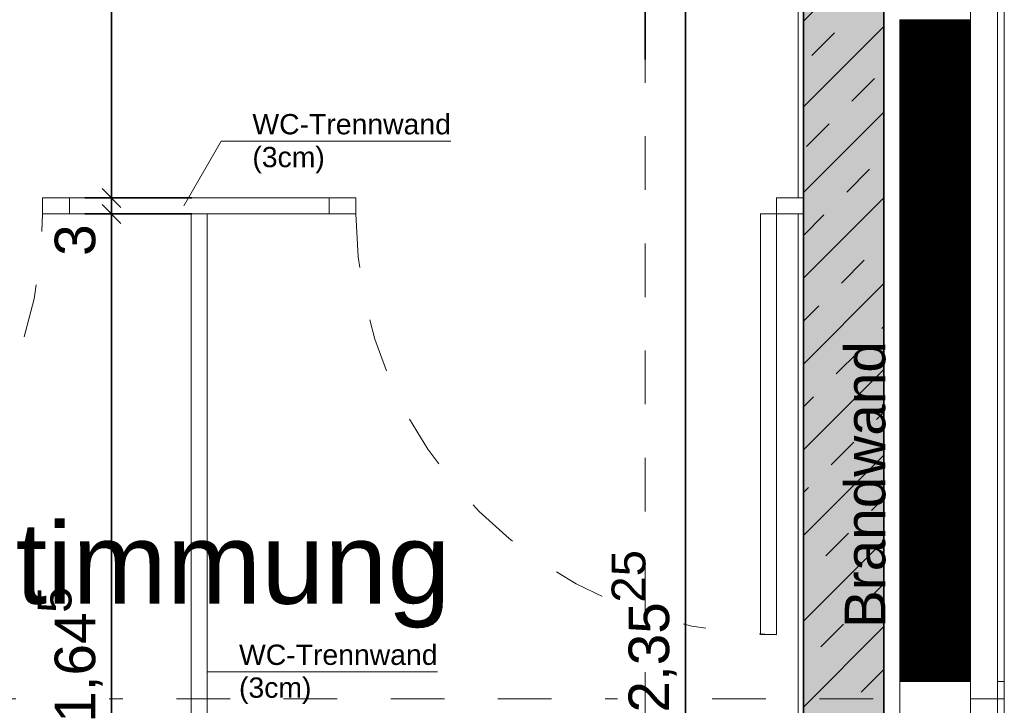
# Model space of a CAD drawing. Header units: metres. Extents: x -13 to 93, y -119 to 25.
# Tile 584 of 656: x 11.83 to 13.67, y -24.46 to -23.18. Entities that reach past the tile are written whole.
import ezdxf

# ---------------------------------------------------------------- set-up
doc = ezdxf.new("R2010")
doc.units = ezdxf.units.M
doc.header["$LTSCALE"] = 0.00508
doc.header["$PDMODE"] = 1
doc.header["$PDSIZE"] = -2
for name, pattern in [('STYLE_05', [0.19684, 0.069505, -0.127335]), ('STYLE_06', [1.0537, 0.590515, -0.19684, 0.069505, -0.19684]), ('STYLE_11', [0.393677, 0.196838, -0.196838])]:
    doc.linetypes.add(name, pattern=pattern)
doc.layers.get('0').update_dxf_attribs({"lineweight": 18})
for name, color, linetype, lineweight in [('3-0-0 Dämmung', 7, 'Continuous', 18), ('3-3-0 AW Fassade', 7, 'Continuous', 18), ('3-4-0 Innenwände', 7, 'Continuous', 35), ('3-4-0-1 IW Beton', 7, 'Continuous', 35), ('3-4-0-5 Trennwand', 7, 'Continuous', 35), ('3-4-4 ITüren', 7, 'Continuous', 25), ('3-4-5 IWBekleidungen', 7, 'Continuous', 25), ('3-5-9 DeckenSonstig VED', 7, 'STYLE_11', 25), ('Ans-Kante', 7, 'Continuous', 18), ('Bemaßung', 7, 'Continuous', 18), ('Plan-Achse', 1, 'STYLE_06', 18), ('Plan-Achsen-Fassade', 1, 'STYLE_06', 18), ('Plan-Text-Hinweis', 7, 'Continuous', 13), ('Plan-Text-Kerne', 7, 'Continuous', 13)]:
    doc.layers.add(name, color=color, linetype=linetype, lineweight=lineweight)
doc.layers.get('0').freeze()
doc.styles.add('Arial', font='ARIAL.TTF')
doc.dimstyles.new('MTZ_200', dxfattribs={"dimtxt": 0.075762, "dimasz": 0.000706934, "dimexe": 0.001, "dimexo": 0.003, "dimgap": 0.0001, "dimtad": 1, "dimdec": 4, "dimzin": 11, "dimtxsty": 'Arial', "dimblk": 'VW_SLASH', "dimcen": 0, "dimdle": 0.001, "dimazin": 0, "dimtfac": 1, "dimtdec": 4, "dimtix": 1, "dimtmove": 0, "dimatfit": 0, "dimldrblk": 'VW_FILLEDARROW', "dimfxl": 0, "dimfrac": 2, "dimtolj": 1, "dimtzin": 11, "dimarcsym": 0})

# ---------------------------------------------------------------- blocks, each defined once
blk = doc.blocks.new('S_Profil_Fassade_Büro')
at = {"layer": '3-3-0 AW Fassade', "color": 7}
blk.add_line((-0.132, 0), (-0.195, 0), dxfattribs=at)
for points in [[(-0.195, 0.0325), (-0.182, 0.0325), (-0.182, -0.0325), (-0.195, -0.0325)], [(-0.132, 0.0325), (0, 0.0325), (0, -0.0325), (-0.132, -0.0325)]]:
    blk.add_lwpolyline(points, close=True, dxfattribs=at)
blk = doc.blocks.new('*U368')
at = {"layer": '3-4-4 ITüren', "color": 7, "linetype": 'Continuous', "lineweight": 18}
for points in [[(3.39, -5.565), (3.44, -5.565), (3.44, -5.595), (3.39, -5.595)], [(4.225, -5.565), (4.275, -5.565), (4.275, -5.595), (4.225, -5.595)], [(3.44, -5.595), (3.47, -5.595), (3.47, -6.3799), (3.44, -6.3799)]]:
    blk.add_lwpolyline(points, close=True, dxfattribs=at)
at = {"layer": '3-4-4 ITüren', "color": 7, "linetype": 'STYLE_05', "lineweight": 18}
blk.add_arc((3.44, -5.595), 0.785, 270, 0, dxfattribs=at)
blk = doc.blocks.new('*U369')
at = {"layer": '3-4-4 ITüren', "color": 7, "linetype": 'Continuous', "lineweight": 18}
for points in [[(4.76, -5.565), (4.81, -5.565), (4.81, -5.595), (4.76, -5.595)], [(5.595, -5.565), (5.645, -5.565), (5.645, -5.595), (5.595, -5.595)], [(5.565, -5.595), (5.595, -5.595), (5.595, -6.3799), (5.565, -6.3799)]]:
    blk.add_lwpolyline(points, close=True, dxfattribs=at)
at = {"layer": '3-4-4 ITüren', "color": 7, "linetype": 'STYLE_05', "lineweight": 18}
blk.add_arc((5.595, -5.595), 0.785, 180, 270, dxfattribs=at)
blk = doc.blocks.new('*D386')
at = {"layer": 'Bemaßung', "color": 0, "linetype": 'Continuous', "lineweight": -2}
for p, q in [((4.3537, -5.595), (4.3537, -5.545)), ((4.5037, -5.595), (4.3037, -5.595)), ((4.3537, -7.24), (4.3537, -5.595)), ((4.5037, -7.24), (4.3037, -7.24)), ((4.3537, -7.29), (4.3537, -7.24))]:
    blk.add_line(p, q, dxfattribs=at)
at = {"layer": 'Bemaßung', "color": 0, "linetype": 'Continuous', "lineweight": 20}
for p, q in [((4.3714, -5.6127), (4.336, -5.5773)), ((4.336, -7.2223), (4.3714, -7.2577))]:
    blk.add_line(p, q, dxfattribs=at)
at = {"layer": 'Defpoints', "color": 0, "lineweight": 0}
for p in [(4.48, -5.595), (4.3537, -7.24), (4.48, -7.24)]:
    blk.add_point(p, dxfattribs=at)
at = {"color": 0, "linetype": 'Continuous', "lineweight": -2}
blk.add_wipeout([(4.3491, -6.5444), (4.3491, -6.3387), (4.227, -6.3387), (4.227, -6.5444)], dxfattribs=at).dxf.layer = 'Bemaßung'
at = {"layer": 'Bemaßung', "color": 0, "insert": (4.2476, -6.5444), "char_height": 0.07576, "attachment_point": 1, "rotation": 90, "line_spacing_factor": 0.967741, "style": 'Arial'}
blk.add_mtext('1,64', dxfattribs=at)
at = {"color": 0, "linetype": 'Continuous', "lineweight": -2}
blk.add_wipeout([(4.3, -6.3394), (4.3, -6.2903), (4.1988, -6.2903), (4.1988, -6.3394)], dxfattribs=at).dxf.layer = 'Bemaßung'
at = {"layer": 'Bemaßung', "color": 0, "insert": (4.2159, -6.3148), "char_height": 0.0631, "attachment_point": 2, "rotation": 90, "line_spacing_factor": 0.967741, "style": 'Arial'}
blk.add_mtext('5', dxfattribs=at)
blk = doc.blocks.new('VW_FILLEDARROW')
at = {"color": 0, "lineweight": -2}
blk.add_solid([(0, 0), (0, 0), (0, 0)], dxfattribs=at)
blk = doc.blocks.new('VW_SLASH')
at = {"color": 0, "linetype": 'ByBlock', "lineweight": -2}
blk.add_line((0, 0), (-1, 0), dxfattribs=at)
at = {"color": 0, "linetype": 'ByBlock', "lineweight": 20}
blk.add_line((0, 0), (0, 0), dxfattribs=at)
blk = doc.blocks.new('*D387')
at = {"layer": 'Bemaßung', "color": 0, "linetype": 'Continuous', "lineweight": -2}
for p, q in [((4.3537, -5.565), (4.3537, -5.515)), ((4.5037, -5.565), (4.3037, -5.565)), ((4.3537, -5.595), (4.3537, -5.565)), ((4.5037, -5.595), (4.3037, -5.595)), ((4.3537, -5.645), (4.3537, -5.595)), ((4.3537, -5.595), (4.3537, -5.6732))]:
    blk.add_line(p, q, dxfattribs=at)
at = {"layer": 'Bemaßung', "color": 0, "linetype": 'Continuous', "lineweight": 20}
for p, q in [((4.3714, -5.5827), (4.336, -5.5473)), ((4.336, -5.5773), (4.3714, -5.6127))]:
    blk.add_line(p, q, dxfattribs=at)
at = {"layer": 'Defpoints', "color": 0, "lineweight": 0}
for p in [(4.85, -5.565), (4.3537, -5.595), (4.48, -5.595)]:
    blk.add_point(p, dxfattribs=at)
at = {"color": 0, "linetype": 'Continuous', "lineweight": -2}
blk.add_wipeout([(4.3491, -5.6732), (4.3491, -5.6146), (4.227, -5.6146), (4.227, -5.6732)], dxfattribs=at).dxf.layer = 'Bemaßung'
at = {"layer": 'Bemaßung', "color": 0, "insert": (4.2476, -5.6732), "char_height": 0.0758, "attachment_point": 1, "rotation": 90, "line_spacing_factor": 0.967741, "style": 'Arial'}
blk.add_mtext('3', dxfattribs=at)
blk = doc.blocks.new('*D388')
at = {"layer": 'Bemaßung', "color": 0, "linetype": 'Continuous', "lineweight": -2}
for p, q in [((4.3537, -4.525), (4.3537, -4.475)), ((4.5037, -4.525), (4.3037, -4.525)), ((4.3537, -5.565), (4.3537, -4.525)), ((4.5037, -5.565), (4.3037, -5.565)), ((4.3537, -5.615), (4.3537, -5.565))]:
    blk.add_line(p, q, dxfattribs=at)
at = {"layer": 'Bemaßung', "color": 0, "linetype": 'Continuous', "lineweight": 20}
for p, q in [((4.3714, -4.5427), (4.336, -4.5073)), ((4.336, -5.5473), (4.3714, -5.5827))]:
    blk.add_line(p, q, dxfattribs=at)
at = {"layer": 'Defpoints', "color": 0, "lineweight": 0}
for p in [(5.59, -4.525), (4.3537, -5.565), (4.85, -5.565)]:
    blk.add_point(p, dxfattribs=at)
at = {"color": 0, "linetype": 'Continuous', "lineweight": -2}
blk.add_wipeout([(4.3491, -5.1477), (4.3491, -4.942), (4.227, -4.942), (4.227, -5.1477)], dxfattribs=at).dxf.layer = 'Bemaßung'
at = {"layer": 'Bemaßung', "color": 0, "insert": (4.2476, -5.1477), "char_height": 0.07576, "attachment_point": 1, "rotation": 90, "line_spacing_factor": 0.967741, "style": 'Arial'}
blk.add_mtext('1,04', dxfattribs=at)
blk = doc.blocks.new('*D446')
at = {"layer": 'Bemaßung', "color": 0, "linetype": 'Continuous', "lineweight": -2}
for p, q in [((2.145, -5.0067), (2.145, -5.2067)), ((5.35, -5.3067), (5.35, -5.1067)), ((2.145, -5.1567), (2.095, -5.1567)), ((5.35, -5.1567), (2.145, -5.1567)), ((5.4, -5.1567), (5.35, -5.1567))]:
    blk.add_line(p, q, dxfattribs=at)
at = {"layer": 'Bemaßung', "color": 0, "linetype": 'Continuous', "lineweight": 20}
for p, q in [((2.1627, -5.139), (2.1273, -5.1743)), ((5.3323, -5.1743), (5.3677, -5.139))]:
    blk.add_line(p, q, dxfattribs=at)
at = {"layer": 'Defpoints', "color": 0, "lineweight": 0}
for p in [(2.145, -4.4941), (5.35, -5.1567), (5.35, -7.9887)]:
    blk.add_point(p, dxfattribs=at)
at = {"layer": 'Bemaßung', "color": 0, "line_spacing_factor": 0.967741, "style": 'Arial'}
for s, insert, char_height, attachment_point in [('5', (3.7196, -5.0138), 0.0631, 2), ('3,20', (3.49, -5.0455), 0.07576, 1)]:
    blk.add_mtext(s, dxfattribs=dict(at, insert=insert, char_height=char_height, attachment_point=attachment_point))
blk = doc.blocks.new('*D447')
at = {"layer": 'Bemaßung', "color": 0, "lineweight": -2}
for p, q in [((5.4249, -5.1975), (5.4249, -5.1475)), ((5.5749, -5.1975), (5.3749, -5.1975)), ((5.4249, -7.55), (5.4249, -5.1975)), ((5.2749, -7.55), (5.4749, -7.55)), ((5.4249, -7.6), (5.4249, -7.55))]:
    blk.add_line(p, q, dxfattribs=at)
at = {"layer": 'Bemaßung', "color": 0, "lineweight": 20}
for p, q in [((5.4425, -5.2152), (5.4072, -5.1798)), ((5.4072, -7.5323), (5.4425, -7.5677))]:
    blk.add_line(p, q, dxfattribs=at)
at = {"layer": 'Defpoints', "color": 0, "lineweight": 0}
for p in [(5.795, -5.1975), (5.35, -7.55), (5.4249, -7.55)]:
    blk.add_point(p, dxfattribs=at)
at = {"color": 0, "lineweight": -2}
blk.add_wipeout([(5.4202, -6.5254), (5.4202, -6.3197), (5.2981, -6.3197), (5.2981, -6.5254)], dxfattribs=at).dxf.layer = 'Bemaßung'
at = {"layer": 'Bemaßung', "color": 0, "insert": (5.3187, -6.5254), "char_height": 0.07576, "attachment_point": 1, "rotation": 90, "line_spacing_factor": 0.967741, "style": 'Arial'}
blk.add_mtext('2,35', dxfattribs=at)
at = {"color": 0, "lineweight": -2}
blk.add_wipeout([(5.3712, -6.3201), (5.3712, -6.2221), (5.2699, -6.2221), (5.2699, -6.3201)], dxfattribs=at).dxf.layer = 'Bemaßung'
at = {"layer": 'Bemaßung', "color": 0, "insert": (5.287, -6.2711), "char_height": 0.06314, "attachment_point": 2, "rotation": 90, "line_spacing_factor": 0.967741, "style": 'Arial'}
blk.add_mtext('25', dxfattribs=at)
blk = doc.blocks.new('kern_d-gross+h-normal (2D)')
at = {"layer": '3-4-0-1 IW Beton', "linetype": 'Continuous', "lineweight": 0}
blk.add_hatch(color=255, dxfattribs=at).paths.add_polyline_path([(5.645, -5.1975), (5.795, -5.1975), (5.795, -7.465), (5.645, -7.465)])
at = {"layer": '3-4-0-1 IW Beton', "linetype": 'Continuous', "lineweight": 13}
h = blk.add_hatch(dxfattribs=at)
h.set_pattern_fill('STAHLBETON_1_50', style=0, pattern_type=2)
h.set_pattern_definition([(45, (0, 0), (0.16, 0), []), (45, (0.08, 0), (0.16, 0), [0.06, -0.06])])
h.paths.add_polyline_path([(5.645, -5.1975), (5.795, -5.1975), (5.795, -7.465), (5.645, -7.465)])
at = {"layer": '3-4-0-1 IW Beton', "color": 7, "lineweight": 35}
blk.add_lwpolyline([(5.645, -5.1975), (5.795, -5.1975), (5.795, -7.465), (5.645, -7.465)], close=True, dxfattribs=at)
at = {"layer": '3-4-0-5 Trennwand', "color": 7, "linetype": 'Continuous', "lineweight": 18}
for points in [[(4.275, -5.565), (4.76, -5.565), (4.76, -5.595), (4.275, -5.595)], [(4.5025, -5.595), (4.5325, -5.595), (4.5325, -7.25), (4.5025, -7.25)]]:
    blk.add_lwpolyline(points, close=True, dxfattribs=at)
at = {"layer": '3-4-5 IWBekleidungen', "color": 7, "linetype": 'Continuous', "lineweight": 18}
for points in [[(5.635, -5.565), (5.645, -5.565), (5.645, -5.1675), (5.635, -5.1675)], [(5.645, -7.24), (5.645, -5.595), (5.635, -5.595), (5.635, -7.24)]]:
    blk.add_lwpolyline(points, close=True, dxfattribs=at)
at = {"layer": 'Plan-Text-Kerne', "color": 7, "linetype": 'Continuous', "lineweight": 18}
for p, q in [((4.48872627, -5.58006278), (4.55845739, -5.45928494)), ((4.98701956, -5.45928494), (4.55845739, -5.45928494)), ((4.96206331, -6.44928494), (4.53350114, -6.44928494))]:
    blk.add_line(p, q, dxfattribs=at)
at = {"layer": '3-4-4 ITüren', "color": 7}
for name in ['*U368', '*U369']:
    blk.add_blockref(name, (0, 0), dxfattribs=at)
at = {"layer": 'Plan-Text-Kerne', "color": 7, "char_height": 0.037881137, "attachment_point": 1, "line_spacing_factor": 0.970546, "style": 'Arial'}
for insert in [(4.61660289, -5.40852741), (4.59164664, -6.39852741)]:
    blk.add_mtext('WC-Trennwand\\P(3cm)', dxfattribs=dict(at, insert=insert))
at = {"layer": 'Bemaßung', "color": 7, "linetype": 'Continuous', "lineweight": 18}
dim = blk.add_linear_dim(base=(4.35372627, -7.24), p1=(4.48, -5.595), p2=(4.48, -7.24), angle=90, dimstyle='MTZ_200', override={"dimtxt": 0.001515, "dimgap": 0.005, "dimdec": 3, "dimlfac": 50, "dimpost": '<>m', "dimtxsty": 'Arial', "dimtmove": 2}, dxfattribs=at)
dim.commit()
dim.dimension.update_dxf_attribs({"geometry": '*D386', "text_midpoint": (4.35372627, -6.4175)})
dim = blk.add_linear_dim(base=(4.35372627, -5.595), p1=(4.85, -5.565), p2=(4.48, -5.595), angle=90, dimstyle='MTZ_200', override={"dimtxt": 0.001515, "dimgap": 0.005, "dimdec": 3, "dimlfac": 50, "dimpost": '<>m', "dimtxsty": 'Arial', "dimtix": 0, "dimtmove": 2}, dxfattribs=at)
dim.commit()
dim.dimension.update_dxf_attribs({"geometry": '*D387', "text_midpoint": (4.34872627, -5.615), "dimtype": 160})
dim = blk.add_linear_dim(base=(4.35372627, -5.565), p1=(5.59, -4.525), p2=(4.85, -5.565), angle=90, dimstyle='MTZ_200', override={"dimtxt": 0.001515, "dimgap": 0.005, "dimdec": 3, "dimlfac": 50, "dimpost": '<>m', "dimtxsty": 'Arial', "dimtmove": 2}, dxfattribs=at)
dim.commit()
dim.dimension.update_dxf_attribs({"geometry": '*D388', "text_midpoint": (4.35372627, -5.045)})
dim = blk.add_linear_dim(base=(5.35, -5.15665109), p1=(2.145, -4.49414583), p2=(5.35, -7.98867714), dimstyle='MTZ_200', override={"dimtxt": 0.001515, "dimgap": 0.01, "dimdec": 3, "dimlfac": 50, "dimpost": '<>m', "dimtxsty": 'Arial', "dimtmove": 2}, dxfattribs=at)
dim.commit()
dim.dimension.update_dxf_attribs({"geometry": '*D446', "text_midpoint": (3.6169118, -5.14665109), "dimtype": 160})
at = {"layer": 'Bemaßung'}
dim = blk.add_linear_dim(base=(5.4248535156, -7.55), p1=(5.795, -5.1975), p2=(5.35, -7.55), angle=90, dimstyle='MTZ_200', override={"dimtxt": 0.001515, "dimgap": 0.005, "dimdec": 8, "dimlfac": 50, "dimpost": '<>m', "dimtxsty": 'Arial', "dimtmove": 2}, dxfattribs=at)
dim.commit()
dim.dimension.update_dxf_attribs({"geometry": '*D447', "text_midpoint": (5.4248535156, -6.37375)})

msp = doc.modelspace()

# ---------------------------------------------------------------- linework, layer by layer
at = {"layer": '3-3-0 AW Fassade', "color": 7}
msp.add_lwpolyline([(13.607, -1.05), (13.657, -1.05), (13.657, -25.375), (13.607, -25.375)], close=True, dxfattribs=at)
at = {"layer": '3-5-9 DeckenSonstig VED', "color": 7, "linetype": 'STYLE_05'}
msp.add_line((13.445, -25.415), (13.445, -0.165), dxfattribs=at)
at = {"layer": 'Ans-Kante', "color": 8}
msp.add_line((13.67, -25.235), (13.67, -1.05), dxfattribs=at)
at = {"layer": 'Plan-Achsen-Fassade', "color": 9}
msp.add_line((-0.475, -24.45), (13.475, -24.45), dxfattribs=at)

# ---------------------------------------------------------------- block references
at = {"layer": '3-3-0 AW Fassade', "color": 7, "rotation": 180}
msp.add_blockref('S_Profil_Fassade_Büro', (13.475, -24.45), dxfattribs=at)

# ---------------------------------------------------------------- next in the draw order: wipeouts: each hides what was drawn before it
at = {"color": 7, "linetype": 'Continuous'}
msp.add_wipeout([(13.475, -23.1825), (13.607, -23.1825), (13.607, -24.4175), (13.475, -24.4175)], dxfattribs=at).dxf.layer = '3-0-0 Dämmung'

# ---------------------------------------------------------------- next in the draw order: hatches: boundary and pattern name
at = {"layer": '3-0-0 Dämmung', "linetype": 'Continuous', "lineweight": 5}
h = msp.add_hatch(dxfattribs=at)
h.set_pattern_fill('D_MMUNG_1_50', style=0, pattern_type=2)
h.set_pattern_definition([(45, (0, 0), (0.0003175, -0.0003175), [])])
h.paths.add_polyline_path([(13.475, -23.1825), (13.607, -23.1825), (13.607, -24.4175), (13.475, -24.4175)])
at = {"layer": '3-0-0 Dämmung', "linetype": 'Continuous', "lineweight": 13}
h = msp.add_hatch(dxfattribs=at)
h.set_pattern_fill('D_MMUNG_1_50-1', style=0, pattern_type=2)
h.set_pattern_definition([(-45, (0, 0), (0.0003175, 0.0003175), [])])
h.paths.add_polyline_path([(13.475, -23.1825), (13.607, -23.1825), (13.607, -24.4175), (13.475, -24.4175)])

# ---------------------------------------------------------------- next in the draw order: linework, layer by layer
at = {"layer": '3-0-0 Dämmung', "color": 7, "linetype": 'Continuous'}
msp.add_lwpolyline([(13.475, -23.1825), (13.607, -23.1825), (13.607, -24.4175), (13.475, -24.4175)], close=True, dxfattribs=at)

# ---------------------------------------------------------------- next in the draw order: block references
at = {"layer": '3-4-0 Innenwände', "color": 6}
msp.add_blockref('kern_d-gross+h-normal (2D)', (7.65, -17.95), dxfattribs=at)

# ---------------------------------------------------------------- next in the draw order: linework, layer by layer
at = {"layer": 'Plan-Achse'}
msp.add_line((13, -118.5), (13, 6.75), dxfattribs=at)

# ---------------------------------------------------------------- next in the draw order: texts
at = {"layer": 'Plan-Text-Hinweis', "insert": (13.37219189, -24.31758945), "char_height": 0.0757622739, "attachment_point": 1, "rotation": 90, "line_spacing_factor": 0.967741, "style": 'Arial'}
msp.add_mtext('{\\C7;\\lBrandwand}', dxfattribs=at)
at = {"layer": 'Plan-Text-Hinweis', "color": 3, "insert": (10.06030588, -24.120806), "char_height": 0.1515245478, "attachment_point": 1, "line_spacing_factor": 0.967741, "style": 'Arial'}
msp.add_mtext('Position RR in Abstimmung', dxfattribs=at)

doc.saveas('drawing.dxf')
